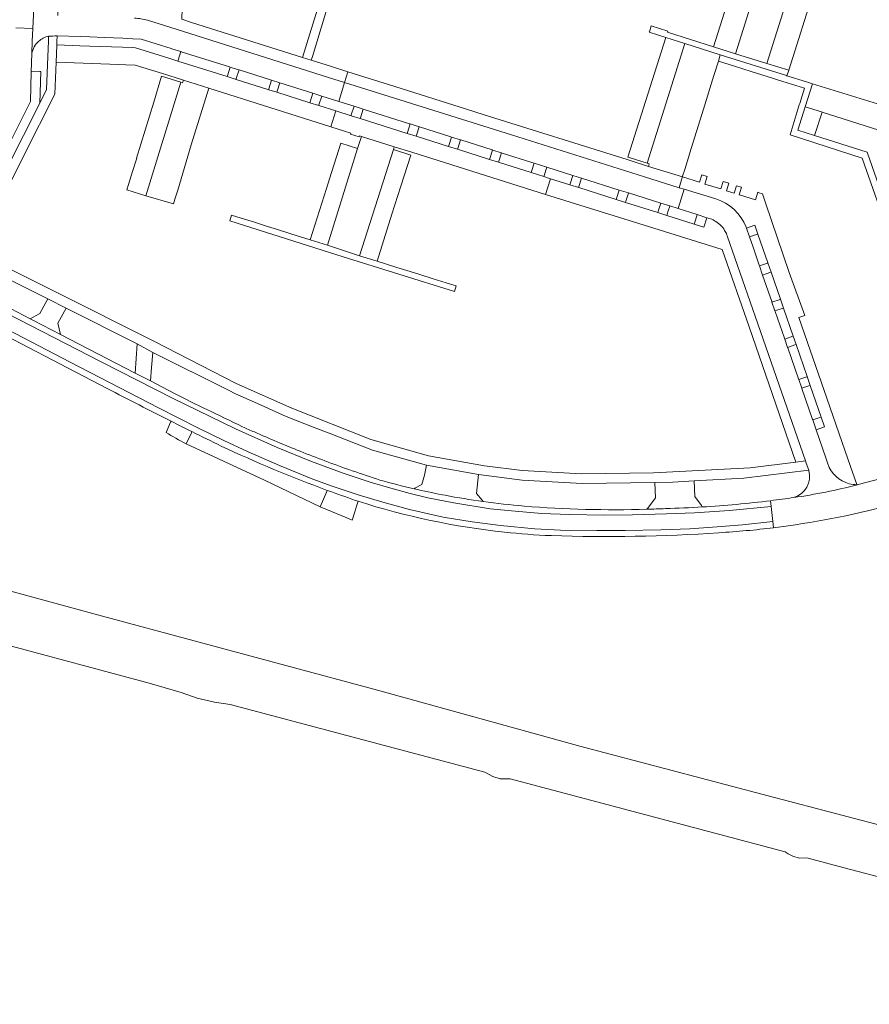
# Model space of a CAD drawing. Header units: metres. Extents: x 166325 to 190320, y 381923 to 404576.
# Tile 987 of 1056: x 181365 to 181557, y 385612 to 385835. Entities that reach past the tile are written whole.
import ezdxf

# ---------------------------------------------------------------- set-up
doc = ezdxf.new("R2010")
doc.units = ezdxf.units.M
for name, color, linetype, lineweight in [('B-WE-VH-VERHARDING_ASFALT-GV', 8, 'Continuous', 18), ('B-WE-VH-VERHARDING_BETONSTRAATSTEEN-GV', 8, 'Continuous', 18), ('B-WE-VH-VERHARDING_HALFVERHARDING-GV', 8, 'Continuous', 18), ('B-WE-VH-VERHARDING_STRAATBAKSTEEN-GV', 8, 'Continuous', 18)]:
    doc.layers.add(name, color=color, linetype=linetype, lineweight=lineweight)

msp = doc.modelspace()

# ---------------------------------------------------------------- linework, layer by layer
at = {"layer": 'B-WE-VH-VERHARDING_ASFALT-GV', "flags": 128}
for points in [[(181402.05, 385749.102), (181399.752, 385750.29), (181394.339, 385753.086), (181390.856, 385754.886), (181374.01, 385763.59), (181367.926, 385766.733), (181367.169, 385767.126), (181357.053, 385772.372), (181357.044, 385772.355), (181356.408, 385771.091)], [(181402.05, 385749.102), (181399.752, 385750.29), (181394.339, 385753.086), (181390.856, 385754.886), (181374.01, 385763.59), (181367.926, 385766.733), (181367.169, 385767.126), (181357.053, 385772.372), (181357.044, 385772.355), (181356.408, 385771.091)], [(181355.025, 385768.345), (181376.212, 385757.353), (181396.134, 385747.006), (181405.079, 385742.472), (181410.954, 385739.606), (181416.423, 385737.065), (181423.538, 385733.995), (181431.041, 385730.933), (181435.412, 385729.327), (181441.287, 385727.395), (181446.918, 385725.728), (181452.956, 385724.061), (181460.539, 385722.313), (181467.064, 385721.235), (181473.488, 385720.412), (181481.254, 385719.68), (181487.109, 385719.395), (181495.282, 385719.334), (181501.706, 385719.314), (181509.756, 385719.456), (181516.363, 385719.706), (181522.482, 385720.093), (181528.215, 385720.56), (181535.111, 385721.341), (181534.734, 385724.758), (181525.301, 385723.846), (181517.366, 385723.3), (181511.077, 385723.058), (181503.343, 385722.828), (181497.104, 385722.77), (181489.026, 385722.914), (181482.873, 385723.173), (181476.807, 385723.633), (181471.172, 385724.208), (181462.978, 385725.53), (181457.113, 385726.709), (181453.059, 385727.629), (181449.264, 385728.693), (181444.032, 385730.245), (181437.937, 385732.229), (181430.749, 385734.874), (181422.987, 385738.065), (181413.614, 385742.291), (181399.498, 385749.105), (181383.168, 385757.414), (181356.408, 385771.091)], [(181355.025, 385768.345), (181376.212, 385757.353), (181396.134, 385747.006), (181405.079, 385742.472), (181410.954, 385739.606), (181416.423, 385737.065), (181423.538, 385733.995), (181431.041, 385730.933), (181435.412, 385729.327), (181441.287, 385727.395), (181446.918, 385725.728), (181452.956, 385724.061), (181460.539, 385722.313), (181467.064, 385721.235), (181473.488, 385720.412), (181481.254, 385719.68), (181487.109, 385719.395), (181495.282, 385719.334), (181501.706, 385719.314), (181509.756, 385719.456), (181516.363, 385719.706), (181522.482, 385720.093), (181528.215, 385720.56), (181535.111, 385721.341), (181534.734, 385724.758), (181525.301, 385723.846), (181517.366, 385723.3), (181511.077, 385723.058), (181503.343, 385722.828), (181497.104, 385722.77), (181489.026, 385722.914), (181482.873, 385723.173), (181476.807, 385723.633), (181471.172, 385724.208), (181462.978, 385725.53), (181457.113, 385726.709), (181453.059, 385727.629), (181449.264, 385728.693), (181444.032, 385730.245), (181437.937, 385732.229), (181430.749, 385734.874), (181422.987, 385738.065), (181413.614, 385742.291), (181399.498, 385749.105), (181383.168, 385757.414), (181356.408, 385771.091)], [(181356.408, 385771.091), (181383.168, 385757.414), (181399.498, 385749.105), (181413.614, 385742.291), (181422.987, 385738.065), (181430.749, 385734.874), (181437.937, 385732.229), (181444.032, 385730.245), (181449.264, 385728.693), (181453.059, 385727.629), (181457.113, 385726.709), (181462.978, 385725.53), (181471.172, 385724.208), (181476.807, 385723.633), (181482.873, 385723.173), (181489.026, 385722.914), (181497.104, 385722.77), (181503.343, 385722.828), (181511.077, 385723.058), (181517.366, 385723.3), (181525.301, 385723.846), (181534.734, 385724.758), (181534.593, 385726.036)], [(181356.408, 385771.091), (181383.168, 385757.414), (181399.498, 385749.105), (181413.614, 385742.291), (181422.987, 385738.065), (181430.749, 385734.874), (181437.937, 385732.229), (181444.032, 385730.245), (181449.264, 385728.693), (181453.059, 385727.629), (181457.113, 385726.709), (181462.978, 385725.53), (181471.172, 385724.208), (181476.807, 385723.633), (181482.873, 385723.173), (181489.026, 385722.914), (181497.104, 385722.77), (181503.343, 385722.828), (181511.077, 385723.058), (181517.366, 385723.3), (181525.301, 385723.846), (181534.734, 385724.758), (181534.593, 385726.036)], [(181535.267, 385719.921), (181535.111, 385721.341), (181528.215, 385720.56), (181522.482, 385720.093), (181516.363, 385719.706), (181509.756, 385719.456), (181501.706, 385719.314), (181495.282, 385719.334), (181487.109, 385719.395), (181481.254, 385719.68), (181473.488, 385720.412), (181467.064, 385721.235), (181460.539, 385722.313), (181452.956, 385724.061), (181446.918, 385725.728), (181441.287, 385727.395), (181435.412, 385729.327), (181431.041, 385730.933), (181423.538, 385733.995), (181416.423, 385737.065), (181410.954, 385739.606), (181405.079, 385742.472), (181396.134, 385747.006), (181376.212, 385757.353), (181355.025, 385768.345)], [(181535.267, 385719.921), (181535.111, 385721.341), (181528.215, 385720.56), (181522.482, 385720.093), (181516.363, 385719.706), (181509.756, 385719.456), (181501.706, 385719.314), (181495.282, 385719.334), (181487.109, 385719.395), (181481.254, 385719.68), (181473.488, 385720.412), (181467.064, 385721.235), (181460.539, 385722.313), (181452.956, 385724.061), (181446.918, 385725.728), (181441.287, 385727.395), (181435.412, 385729.327), (181431.041, 385730.933), (181423.538, 385733.995), (181416.423, 385737.065), (181410.954, 385739.606), (181405.079, 385742.472), (181396.134, 385747.006), (181376.212, 385757.353), (181355.025, 385768.345)], [(181354.389, 385767.081), (181384.595, 385751.386)], [(181354.389, 385767.081), (181384.595, 385751.386)], [(181440.715, 385726.115), (181441.292, 385725.929)], [(181440.715, 385726.115), (181441.292, 385725.929)], [(181460.987, 385727.26), (181460.369, 385727.378)], [(181460.987, 385727.26), (181460.369, 385727.378)], [(181484.939, 385718.141), (181485.014, 385718.138)], [(181484.939, 385718.141), (181485.014, 385718.138)]]:
    msp.add_lwpolyline(points, dxfattribs=at)
at = {"layer": 'B-WE-VH-VERHARDING_ASFALT-GV'}
for points in [[(181384.595, 385751.386, 0.0035719), (181399.008, 385743.992)], [(181384.595, 385751.386, 0.0035719), (181399.008, 385743.992)], [(181407.083, 385746.646, -0.0011978), (181402.05, 385749.102)], [(181407.083, 385746.646, -0.0011978), (181402.05, 385749.102)], [(181415.184, 385742.759, -0.0023754), (181407.083, 385746.646)], [(181399.008, 385743.992, 0.0015236), (181403.736, 385741.635)], [(181403.736, 385741.635, 0.0018798), (181410.355, 385738.391)], [(181403.736, 385741.635, 0.0018798), (181410.355, 385738.391)], [(181417.845, 385741.56, -0.0026089), (181415.184, 385742.759)], [(181428.195, 385737.201, -0.0097483), (181417.845, 385741.56)], [(181428.195, 385737.201, -0.0097483), (181417.845, 385741.56)], [(181410.355, 385738.391, 0.0218255), (181434.339, 385728.375)], [(181433.78, 385735.043, -0.005257), (181428.195, 385737.201)], [(181433.78, 385735.043, -0.005257), (181428.195, 385737.201)], [(181446.251, 385730.693, -0.0113732), (181433.78, 385735.043)], [(181446.251, 385730.693, -0.0113732), (181433.78, 385735.043)], [(181453.967, 385728.732, -0.0107831), (181446.251, 385730.693)], [(181453.967, 385728.732, -0.0107831), (181446.251, 385730.693)], [(181434.339, 385728.375, 0.0057074), (181440.715, 385726.115)], [(181460.369, 385727.378, -0.0090512), (181453.967, 385728.732)], [(181441.292, 385725.929, 0.0512231), (181474.428, 385718.924)], [(181441.292, 385725.929, 0.0512231), (181474.428, 385718.924)], [(181469.593, 385725.85, -0.0120849), (181460.987, 385727.26)], [(181478.831, 385724.809, -0.0131025), (181469.593, 385725.85)], [(181478.831, 385724.809, -0.0131025), (181469.593, 385725.85)], [(181534.593, 385726.036, -0.0152841), (181519.144, 385724.62)], [(181534.593, 385726.036, -0.0152841), (181519.144, 385724.62)], [(181506.595, 385724.096, -0.0268325), (181478.831, 385724.809)], [(181506.595, 385724.096, -0.0268325), (181478.831, 385724.809)], [(181510.818, 385724.25, -0.0042653), (181506.595, 385724.096)], [(181510.818, 385724.25, -0.0042653), (181506.595, 385724.096)], [(181519.144, 385724.62, -0.0085177), (181510.818, 385724.25)], [(181474.428, 385718.924, 0.015939), (181484.939, 385718.141)], [(181474.428, 385718.924, 0.015939), (181484.939, 385718.141)], [(181485.014, 385718.138, 0.0256703), (181522.906, 385718.799)], [(181485.014, 385718.138, 0.0256703), (181522.906, 385718.799)], [(181522.906, 385718.799, 0.0160256), (181535.267, 385719.921)], [(181522.906, 385718.799, 0.0160256), (181535.267, 385719.921)]]:
    msp.add_lwpolyline(points, format="xyb", dxfattribs=at)
at = {"layer": 'B-WE-VH-VERHARDING_BETONSTRAATSTEEN-GV', "flags": 128}
for points in [[(181526.64, 385827.028), (181535.256, 385854.352), (181530.34, 385855.94), (181527.054, 385845.563), (181521.684, 385828.602)], [(181526.64, 385827.028), (181533.757, 385824.852), (181542.357, 385852.126), (181542.526, 385852.604), (181535.387, 385854.842), (181535.256, 385854.352)], [(181538.678, 385823.292), (181544.503, 385841.804), (181547.267, 385850.588), (181542.357, 385852.126), (181533.757, 385824.852)], [(181526.64, 385827.028), (181521.684, 385828.602), (181511.299, 385831.9), (181511.368, 385832.113), (181507.61, 385833.313), (181507.18, 385831.967), (181507.161, 385831.905), (181510.862, 385830.729), (181515.178, 385829.349), (181523.222, 385826.773), (181538.155, 385822.107), (181538.292, 385822.064), (181538.678, 385823.292), (181533.757, 385824.852)], [(181506.659, 385802.327), (181515.178, 385829.349), (181510.862, 385830.729), (181502.337, 385803.689), (181502.572, 385803.615)], [(181506.959, 385801.594), (181514.647, 385799.19), (181514.697, 385799.351), (181515.163, 385800.849), (181515.166, 385800.857), (181516.261, 385804.381), (181516.226, 385804.392), (181519.414, 385814.541), (181521.774, 385822.122), (181522.79, 385825.384), (181523.222, 385826.773), (181515.178, 385829.349), (181506.659, 385802.327), (181507.143, 385802.174)], [(181522.79, 385825.384), (181526.398, 385824.244), (181528.306, 385823.641), (181530.213, 385823.039), (181533.837, 385821.894), (181537.368, 385820.778), (181542.263, 385819.232), (181541.179, 385815.778), (181541.085, 385815.469), (181539.04, 385808.714), (181555.297, 385803.407), (181561.58, 385785.662), (181564.205, 385778.248), (181565.582, 385778.748), (181556.419, 385804.767), (181544.549, 385808.555), (181540.766, 385809.762), (181542.418, 385815.076), (181544.035, 385820.276), (181542.721, 385820.685), (181538.292, 385822.064), (181538.155, 385822.107), (181523.222, 385826.773)], [(181393.322, 385794.959), (181401.214, 385820.623), (181396.877, 385821.952), (181395.077, 385816.1), (181391.182, 385803.432), (181391.192, 385803.429), (181391.246, 385803.412), (181390.306, 385800.432), (181389.367, 385797.454), (181389, 385796.292)], [(181401.214, 385820.623), (181393.322, 385794.959), (181399.527, 385793.098), (181399.861, 385794.158), (181400.52, 385796.245), (181403.546, 385806.459), (181407.55, 385819.261), (181401.793, 385821.103), (181401.608, 385820.502)], [(181570.785, 385780.618), (181569.221, 385785.035), (181566.618, 385792.385), (181560.741, 385809.225), (181546.24, 385813.868), (181544.549, 385808.555), (181556.419, 385804.767), (181565.582, 385778.748)], [(181434.371, 385783.762), (181441.593, 385781.378), (181449.305, 385805.414), (181449.489, 385806.026), (181442.062, 385808.352), (181441.198, 385805.607)], [(181430.429, 385784.984), (181434.371, 385783.762), (181441.198, 385805.607), (181437.391, 385806.805), (181434.864, 385798.776), (181434.173, 385796.582)], [(181449.305, 385805.414), (181441.593, 385781.378), (181445.65, 385780.142), (181448.941, 385790.781), (181450.981, 385797.139), (181453.232, 385804.154)], [(181430.429, 385784.984), (181426.102, 385786.355), (181423.071, 385787.318), (181420.852, 385788.021), (181417.872, 385788.968), (181414.891, 385789.915), (181412.7, 385790.589), (181412.28, 385789.281), (181437.902, 385781.17), (181463.086, 385773.284), (181463.471, 385774.552), (181461.233, 385775.258), (181458.252, 385776.201), (181455.27, 385777.143), (181453.097, 385777.824), (181450.061, 385778.768), (181445.65, 385780.142), (181441.593, 385781.378), (181434.371, 385783.762)], [(181430.429, 385784.984), (181426.102, 385786.355), (181423.071, 385787.318), (181420.852, 385788.021), (181417.872, 385788.968), (181414.891, 385789.915), (181412.7, 385790.589), (181412.28, 385789.281), (181437.902, 385781.17), (181463.086, 385773.284), (181463.471, 385774.552), (181461.233, 385775.258), (181458.252, 385776.201), (181455.27, 385777.143), (181453.097, 385777.824), (181450.061, 385778.768), (181445.65, 385780.142), (181441.593, 385781.378), (181434.371, 385783.762)]]:
    msp.add_lwpolyline(points, close=True, dxfattribs=at)
for points in [[(181432.765, 385839.07), (181428.759, 385826.181), (181430.725, 385825.562), (181430.985, 385826.427), (181439.326, 385854.138)], [(181562.649, 385814.483), (181544.035, 385820.276), (181542.418, 385815.076), (181546.104, 385813.911), (181546.24, 385813.868), (181560.741, 385809.225)], [(181399.008, 385743.992), (181398.897, 385743.746), (181397.865, 385741.448)], [(181399.008, 385743.992), (181398.897, 385743.746), (181397.865, 385741.448)], [(181402.407, 385738.862), (181403.597, 385741.344), (181403.736, 385741.635)], [(181403.736, 385741.635), (181403.597, 385741.344), (181402.407, 385738.862)], [(181402.407, 385738.862), (181403.597, 385741.344), (181403.736, 385741.635)], [(181402.407, 385738.862), (181420.137, 385730.656), (181432.758, 385724.66), (181434.231, 385728.121), (181434.339, 385728.375)], [(181402.407, 385738.862), (181420.137, 385730.656), (181432.758, 385724.66), (181434.231, 385728.121), (181434.339, 385728.375)], [(181434.339, 385728.375), (181434.231, 385728.121), (181432.758, 385724.66)], [(181434.339, 385728.375), (181434.231, 385728.121), (181432.758, 385724.66)], [(181432.758, 385724.66), (181438.752, 385722.177), (181439.979, 385721.669), (181440.552, 385723.528), (181440.777, 385724.259), (181440.865, 385724.542), (181441.213, 385725.673), (181441.292, 385725.929), (181440.715, 385726.115)], [(181432.758, 385724.66), (181438.752, 385722.177), (181439.979, 385721.669), (181440.552, 385723.528), (181440.777, 385724.259), (181440.865, 385724.542), (181441.213, 385725.673), (181441.292, 385725.929), (181440.715, 385726.115)]]:
    msp.add_lwpolyline(points, dxfattribs=at)
at = {"layer": 'B-WE-VH-VERHARDING_BETONSTRAATSTEEN-GV'}
for points in [[(181403.736, 385741.635, -0.0015236), (181399.008, 385743.992)], [(181403.736, 385741.635, -0.0015236), (181399.008, 385743.992)], [(181397.865, 385741.448, 0.0087334), (181402.407, 385738.862)], [(181397.865, 385741.448, 0.0087334), (181402.407, 385738.862)], [(181410.355, 385738.391, -0.0018798), (181403.736, 385741.635)], [(181434.339, 385728.375, -0.0218255), (181410.355, 385738.391)], [(181434.339, 385728.375, -0.0218255), (181410.355, 385738.391)], [(181440.715, 385726.115, -0.0057074), (181434.339, 385728.375)], [(181440.715, 385726.115, -0.0057074), (181434.339, 385728.375)]]:
    msp.add_lwpolyline(points, format="xyb", dxfattribs=at)
at = {"layer": 'B-WE-VH-VERHARDING_HALFVERHARDING-GV', "flags": 128}
for points in [[(181742.659, 385604.426), (181700.965, 385615.059), (181571.659, 385649.442), (181532.612, 385659.734), (181491.44, 385670.587), (181445.693, 385683.19), (181383.494, 385699.941), (181343.647, 385710.794)], [(181742.659, 385604.426), (181700.965, 385615.059), (181571.659, 385649.442), (181532.612, 385659.734), (181491.44, 385670.587), (181445.693, 385683.19), (181383.494, 385699.941), (181343.647, 385710.794)], [(181742.659, 385604.426), (181700.965, 385615.059), (181571.659, 385649.442), (181532.612, 385659.734), (181491.44, 385670.587), (181445.693, 385683.19), (181383.494, 385699.941), (181343.647, 385710.794)], [(181360.957, 385693.716), (181394.024, 385684.818), (181401.279, 385682.693), (181404.89, 385681.386), (181408.811, 385680.498), (181412.403, 385680.006), (181469.945, 385664.716), (181471.767, 385663.684), (181473.447, 385663.164), (181475.669, 385663.164), (181537.868, 385646.645), (181538.548, 385646.199), (181539.584, 385645.731), (181541.025, 385645.249), (181542.794, 385645.341), (181551.21, 385643.056), (181594.923, 385631.615), (181605.471, 385628.714), (181606.647, 385627.982), (181608.747, 385627.4), (181611.974, 385626.961), (181648.327, 385617.759), (181671.48, 385611.386)], [(181360.957, 385693.716), (181394.024, 385684.818), (181401.279, 385682.693), (181404.89, 385681.386), (181408.811, 385680.498), (181412.403, 385680.006), (181469.945, 385664.716), (181471.767, 385663.684), (181473.447, 385663.164), (181475.669, 385663.164), (181537.868, 385646.645), (181538.548, 385646.199), (181539.584, 385645.731), (181541.025, 385645.249), (181542.794, 385645.341), (181551.21, 385643.056), (181594.923, 385631.615), (181605.471, 385628.714), (181606.647, 385627.982), (181608.747, 385627.4), (181611.974, 385626.961), (181648.327, 385617.759), (181671.48, 385611.386)], [(181360.957, 385693.716), (181394.024, 385684.818), (181401.279, 385682.693), (181404.89, 385681.386), (181408.811, 385680.498), (181412.403, 385680.006), (181469.945, 385664.716), (181471.767, 385663.684), (181473.447, 385663.164), (181475.669, 385663.164), (181537.868, 385646.645), (181538.548, 385646.199), (181539.584, 385645.731), (181541.025, 385645.249), (181542.794, 385645.341), (181551.21, 385643.056), (181594.923, 385631.615), (181605.471, 385628.714), (181606.647, 385627.982), (181608.747, 385627.4), (181611.974, 385626.961), (181648.327, 385617.759), (181671.48, 385611.386)]]:
    msp.add_lwpolyline(points, dxfattribs=at)
at = {"layer": 'B-WE-VH-VERHARDING_STRAATBAKSTEEN-GV', "flags": 128}
for points in [[(181363.907, 385832.891), (181367.749, 385832.766), (181367.881, 385835.868), (181368.051, 385839.865), (181368.146, 385842.285), (181370.485, 385907.063), (181370.491, 385907.255), (181370.514, 385907.931), (181370.782, 385915.832), (181369.519, 385915.871), (181366.963, 385915.95)], [(181368.051, 385839.865), (181367.881, 385835.868), (181367.749, 385832.766), (181367.627, 385829.903), (181367.507, 385827.103)], [(181393.681, 385834.616), (181400.177, 385832.564), (181434.596, 385821.707), (181438.266, 385820.555), (181439.014, 385822.953), (181435.276, 385824.128), (181430.725, 385825.562), (181428.759, 385826.181), (181403.627, 385834.099), (181401.475, 385834.862), (181401.541, 385837.281), (181396.774, 385837.347), (181373.486, 385838.018), (181373.397, 385835.677), (181373.396, 385835.657)], [(181438.266, 385820.555), (181434.596, 385821.707), (181400.177, 385832.564), (181393.681, 385834.616)], [(181350.116, 385781.972), (181356.423, 385794.832), (181365.772, 385813.376), (181367.207, 385816.222), (181367.385, 385822.939), (181367.507, 385827.103), (181367.627, 385829.903), (181367.749, 385832.766), (181363.907, 385832.891)], [(181350.116, 385781.972), (181356.423, 385794.832), (181365.772, 385813.376), (181367.207, 385816.222), (181367.385, 385822.939), (181367.507, 385827.103), (181367.627, 385829.903), (181367.749, 385832.766), (181363.907, 385832.891)], [(181369.312, 385815.874), (181358.187, 385793.919), (181352.886, 385783.177), (181354.813, 385782.219), (181365.751, 385804.045), (181372.697, 385817.914), (181372.995, 385825.122), (181373.141, 385828.955), (181373.144, 385829.044), (181373.17, 385829.724), (181373.221, 385831.049)], [(181371.307, 385831.018), (181371.263, 385829.785), (181371.208, 385828.257), (181370.875, 385818.959), (181369.312, 385815.874)], [(181373.221, 385831.049), (181378.432, 385830.912), (181380.677, 385830.845), (181383.907, 385830.709), (181388.104, 385830.533), (181390.34, 385830.439), (181392.238, 385830.359), (181399.061, 385828.206), (181399.216, 385828.157), (181401.216, 385827.526), (181401.327, 385827.491), (181412.214, 385824.055), (181412.358, 385824.01), (181414, 385823.492), (181414.378, 385823.368), (181414.379, 385823.372), (181421.757, 385821.044), (181423.594, 385820.464), (181431.09, 385818.099), (181433.079, 385817.471), (181436.926, 385816.257), (181438.266, 385820.555)], [(181521.33, 385789.622), (181520.152, 385789.994), (181520.138, 385789.949), (181519.478, 385787.858), (181517.316, 385788.54), (181511.111, 385790.499), (181509.073, 385791.142), (181501.794, 385793.439), (181499.679, 385794.106), (181491.186, 385796.786), (181489.163, 385797.425), (181484.809, 385798.798), (181483.717, 385795.233), (181503.58, 385789.074), (181523.618, 385782.773), (181529.708, 385765.295), (181540.301, 385734.778), (181542.473, 385735.047)], [(181521.33, 385789.622), (181520.152, 385789.994), (181520.138, 385789.949), (181519.478, 385787.858), (181517.316, 385788.54), (181511.111, 385790.499), (181509.073, 385791.142), (181501.794, 385793.439), (181499.679, 385794.106), (181491.186, 385796.786), (181489.163, 385797.425), (181484.809, 385798.798), (181483.717, 385795.233), (181503.58, 385789.074), (181523.618, 385782.773), (181529.708, 385765.295), (181540.301, 385734.778), (181542.473, 385735.047)], [(181554.079, 385729.645), (181554.054, 385729.716), (181552.12, 385735.301), (181549.344, 385743.315), (181546.701, 385750.946), (181541, 385767.44), (181542.303, 385767.896), (181538.798, 385777.593), (181533.424, 385793.319), (181532.727, 385795.358), (181531.774, 385795.719), (181531.678, 385795.749), (181531.147, 385794.031), (181527.543, 385795.158), (181527.472, 385795.18), (181527.999, 385796.885), (181528, 385796.888), (181526.912, 385797.224), (181526.911, 385797.221), (181526.385, 385795.52), (181524.618, 385796.073), (181525.142, 385797.768), (181525.143, 385797.772), (181523.828, 385798.178), (181523.827, 385798.174), (181523.304, 385796.483), (181519.726, 385797.602), (181520.245, 385799.28), (181520.247, 385799.286), (181519.032, 385799.662), (181519.03, 385799.655), (181518.512, 385797.982), (181514.647, 385799.19), (181514.605, 385799.056), (181513.894, 385796.768), (181515.031, 385796.423), (181522.19, 385794.25)], [(181554.079, 385729.645), (181554.054, 385729.716), (181552.12, 385735.301), (181549.344, 385743.315), (181546.701, 385750.946), (181541, 385767.44), (181542.303, 385767.896), (181538.798, 385777.593), (181533.424, 385793.319), (181532.727, 385795.358), (181531.774, 385795.719), (181531.678, 385795.749), (181531.147, 385794.031), (181527.543, 385795.158), (181527.472, 385795.18), (181527.999, 385796.885), (181528, 385796.888), (181526.912, 385797.224), (181526.911, 385797.221), (181526.385, 385795.52), (181524.618, 385796.073), (181525.142, 385797.768), (181525.143, 385797.772), (181523.828, 385798.178), (181523.827, 385798.174), (181523.304, 385796.483), (181519.726, 385797.602), (181520.245, 385799.28), (181520.247, 385799.286), (181519.032, 385799.662), (181519.03, 385799.655), (181518.512, 385797.982), (181514.647, 385799.19), (181514.605, 385799.056), (181513.894, 385796.768), (181515.031, 385796.423), (181522.19, 385794.25)], [(181522.19, 385794.25), (181515.031, 385796.423), (181513.68, 385792.042), (181513.678, 385792.037), (181517.99, 385790.676), (181520.152, 385789.994), (181521.33, 385789.622)], [(181522.19, 385794.25), (181515.031, 385796.423), (181513.68, 385792.042), (181513.678, 385792.037), (181517.99, 385790.676), (181520.152, 385789.994), (181521.33, 385789.622)], [(181529.053, 385787.823), (181529.111, 385787.628), (181531.031, 385788.292), (181531.042, 385788.296), (181531.734, 385786.294), (181533.995, 385779.757), (181534.71, 385777.689), (181536.829, 385771.564), (181537.516, 385769.577), (181539.71, 385763.232), (181540.364, 385761.342), (181542.879, 385754.069), (181543.562, 385752.094), (181546.036, 385744.94)], [(181529.053, 385787.823), (181529.111, 385787.628), (181531.031, 385788.292), (181531.042, 385788.296), (181531.734, 385786.294), (181533.995, 385779.757), (181534.71, 385777.689), (181536.829, 385771.564), (181537.516, 385769.577), (181539.71, 385763.232), (181540.364, 385761.342), (181542.879, 385754.069), (181543.562, 385752.094), (181546.036, 385744.94)], [(181547.818, 385733.538), (181547.443, 385734.624), (181547.06, 385735.729), (181544.87, 385742.064), (181544.802, 385742.258), (181544.106, 385744.272), (181544.078, 385744.353), (181541.637, 385751.41), (181541.631, 385751.427), (181540.948, 385753.401), (181540.888, 385753.577), (181538.465, 385760.583), (181538.433, 385760.674), (181537.78, 385762.564), (181537.721, 385762.735), (181535.627, 385768.789), (181535.585, 385768.909), (181534.898, 385770.896), (181534.84, 385771.063), (181532.788, 385776.996), (181532.78, 385777.021), (181532.064, 385779.089), (181532.017, 385779.227), (181530.611, 385783.292), (181529.804, 385785.626), (181529.111, 385787.628), (181529.053, 385787.823)], [(181547.818, 385733.538), (181547.443, 385734.624), (181547.06, 385735.729), (181544.87, 385742.064), (181544.802, 385742.258), (181544.106, 385744.272), (181544.078, 385744.353), (181541.637, 385751.41), (181541.631, 385751.427), (181540.948, 385753.401), (181540.888, 385753.577), (181538.465, 385760.583), (181538.433, 385760.674), (181537.78, 385762.564), (181537.721, 385762.735), (181535.627, 385768.789), (181535.585, 385768.909), (181534.898, 385770.896), (181534.84, 385771.063), (181532.788, 385776.996), (181532.78, 385777.021), (181532.064, 385779.089), (181532.017, 385779.227), (181530.611, 385783.292), (181529.804, 385785.626), (181529.111, 385787.628), (181529.053, 385787.823)], [(181524.768, 385785.906), (181531.709, 385765.969), (181542.473, 385735.047), (181542.651, 385734.534), (181543.201, 385732.947), (181543.228, 385732.855)], [(181542.473, 385735.047), (181531.709, 385765.969), (181524.768, 385785.906)], [(181524.768, 385785.906), (181531.709, 385765.969), (181542.473, 385735.047), (181542.651, 385734.534), (181543.201, 385732.947), (181543.228, 385732.855)], [(181542.473, 385735.047), (181531.709, 385765.969), (181524.768, 385785.906)], [(181375.285, 385769.558), (181391.353, 385761.485), (181394.88, 385759.517), (181411.962, 385751.006), (181413.614, 385750.183), (181417.882, 385748.276), (181425.076, 385745.061), (181431.393, 385742.592), (181434.758, 385741.276), (181444.595, 385737.431), (181456.755, 385734.038), (181468.529, 385731.982), (181478.373, 385730.64), (181491.985, 385729.91), (181508.446, 385730.132), (181512.449, 385730.25), (181517.343, 385730.521), (181528.552, 385731.143), (181543.201, 385732.947), (181542.651, 385734.534), (181542.473, 385735.047), (181540.301, 385734.778), (181529.936, 385733.495), (181508.109, 385732.319), (181491.84, 385732.116), (181478.415, 385732.838), (181469.868, 385733.896), (181457.25, 385736.161), (181444.214, 385739.882), (181426.299, 385746.969), (181413.756, 385752.534), (181395.098, 385762.115), (181373.037, 385773.131), (181355.464, 385781.893)], [(181375.285, 385769.558), (181391.353, 385761.485), (181394.88, 385759.517), (181411.962, 385751.006), (181413.614, 385750.183), (181417.882, 385748.276), (181425.076, 385745.061), (181431.393, 385742.592), (181434.758, 385741.276), (181444.595, 385737.431), (181456.755, 385734.038), (181468.529, 385731.982), (181478.373, 385730.64), (181491.985, 385729.91), (181508.446, 385730.132), (181512.449, 385730.25), (181517.343, 385730.521), (181528.552, 385731.143), (181543.201, 385732.947), (181542.651, 385734.534), (181542.473, 385735.047), (181540.301, 385734.778), (181529.936, 385733.495), (181508.109, 385732.319), (181491.84, 385732.116), (181478.415, 385732.838), (181469.868, 385733.896), (181457.25, 385736.161), (181444.214, 385739.882), (181426.299, 385746.969), (181413.756, 385752.534), (181395.098, 385762.115), (181373.037, 385773.131), (181355.464, 385781.893)], [(181349.462, 385780.024), (181350.274, 385780.135), (181351.33, 385780.28), (181353.229, 385780.541), (181354.184, 385780.067), (181371.139, 385771.636), (181375.285, 385769.558)], [(181349.462, 385780.024), (181350.274, 385780.135), (181351.33, 385780.28), (181353.229, 385780.541), (181354.184, 385780.067), (181371.139, 385771.636), (181375.285, 385769.558)], [(181546.036, 385744.94), (181546.8, 385742.731), (181546.794, 385742.729), (181544.87, 385742.064), (181547.06, 385735.729), (181547.443, 385734.624), (181547.818, 385733.538)], [(181546.036, 385744.94), (181546.8, 385742.731), (181546.794, 385742.729), (181544.87, 385742.064), (181547.06, 385735.729), (181547.443, 385734.624), (181547.818, 385733.538)], [(181469.593, 385725.85), (181469.337, 385726.157), (181468.083, 385727.663), (181468.529, 385731.982), (181456.755, 385734.038), (181456.294, 385731.786), (181455.708, 385729.699), (181454.172, 385728.846), (181453.967, 385728.732)], [(181469.593, 385725.85), (181469.337, 385726.157), (181468.083, 385727.663), (181468.529, 385731.982), (181456.755, 385734.038), (181456.294, 385731.786), (181455.708, 385729.699), (181454.172, 385728.846), (181453.967, 385728.732)], [(181517.343, 385730.521), (181512.449, 385730.25), (181508.446, 385730.132), (181508.578, 385726.708), (181506.79, 385724.353), (181506.595, 385724.096)], [(181517.343, 385730.521), (181512.449, 385730.25), (181508.446, 385730.132), (181508.578, 385726.708), (181506.79, 385724.353), (181506.595, 385724.096)], [(181519.144, 385724.62), (181518.931, 385724.928), (181517.487, 385727.011), (181517.343, 385730.521)], [(181519.144, 385724.62), (181518.931, 385724.928), (181517.487, 385727.011), (181517.343, 385730.521)], [(181554.226, 385729.646), (181554.079, 385729.645)], [(181554.226, 385729.646), (181554.079, 385729.645)], [(181561.311, 385724.96), (181560.825, 385726.692), (181560.827, 385726.692), (181560.178, 385729.014), (181559.971, 385729.753), (181559.617, 385731.02), (181559.605, 385731.064), (181554.702, 385729.771), (181554.226, 385729.646)], [(181561.311, 385724.96), (181560.825, 385726.692), (181560.827, 385726.692), (181560.178, 385729.014), (181559.971, 385729.753), (181559.617, 385731.02), (181559.605, 385731.064), (181554.702, 385729.771), (181554.226, 385729.646)], [(181460.369, 385727.378), (181460.987, 385727.26)], [(181534.593, 385726.036), (181534.734, 385724.758), (181535.111, 385721.341), (181535.267, 385719.921)], [(181534.593, 385726.036), (181534.734, 385724.758), (181535.111, 385721.341), (181535.267, 385719.921)]]:
    msp.add_lwpolyline(points, dxfattribs=at)
at = {"layer": 'B-WE-VH-VERHARDING_STRAATBAKSTEEN-GV'}
for points in [[(181390.707, 385835.075, -0.0668771), (181393.681, 385834.616)], [(181367.507, 385827.103, -0.1618786), (181369.071, 385829.856)], [(181369.071, 385829.856, -0.1277921), (181371.307, 385831.018)], [(181371.307, 385831.018, -0.0151475), (181373.221, 385831.049)], [(181522.19, 385794.25, -0.2267702), (181529.053, 385787.823)], [(181522.19, 385794.25, -0.2267702), (181529.053, 385787.823)], [(181529.053, 385787.823, 0.2267702), (181522.19, 385794.25)], [(181521.639, 385789.474, 0.0117903), (181521.33, 385789.622)], [(181521.33, 385789.622, -0.0117903), (181521.639, 385789.474)], [(181521.639, 385789.474, 0.0117903), (181521.33, 385789.622)], [(181521.639, 385789.474, -0.0512563), (181522.79, 385788.713)], [(181521.639, 385789.474, -0.0512563), (181522.79, 385788.713)], [(181522.79, 385788.713, 0.0512563), (181521.639, 385789.474)], [(181522.79, 385788.713, -0.0251543), (181523.235, 385788.319)], [(181522.79, 385788.713, -0.0251543), (181523.235, 385788.319)], [(181523.235, 385788.319, 0.0251543), (181522.79, 385788.713)], [(181524.199, 385787.111, 0.0632339), (181523.235, 385788.319)], [(181523.235, 385788.319, -0.0632339), (181524.199, 385787.111)], [(181524.199, 385787.111, 0.0632339), (181523.235, 385788.319)], [(181524.687, 385786.125, 0.0447147), (181524.199, 385787.111)], [(181524.199, 385787.111, -0.0447147), (181524.687, 385786.125)], [(181524.687, 385786.125, 0.0447147), (181524.199, 385787.111)], [(181524.768, 385785.906, 0.0114489), (181524.687, 385786.125)], [(181524.687, 385786.125, -0.0114489), (181524.768, 385785.906)], [(181524.768, 385785.906, 0.0114489), (181524.687, 385786.125)], [(181543.228, 385732.855, -0.4088329), (181539.863, 385726.738)], [(181543.228, 385732.855, -0.4088329), (181539.863, 385726.738)], [(181553.252, 385729.701, -0.2494701), (181547.818, 385733.538)], [(181547.818, 385733.538, 0.2494701), (181553.252, 385729.701)], [(181553.252, 385729.701, -0.2494701), (181547.818, 385733.538)], [(181554.226, 385729.646, -0.0281171), (181539.863, 385726.738)], [(181539.863, 385726.738, 0.0281171), (181554.226, 385729.646)], [(181554.226, 385729.646, -0.0281171), (181539.863, 385726.738)], [(181554.079, 385729.645, -0.0289696), (181553.252, 385729.701)], [(181553.252, 385729.701, 0.0289696), (181554.079, 385729.645)], [(181554.079, 385729.645, -0.0289696), (181553.252, 385729.701)], [(181453.967, 385728.732, 0.0090512), (181460.369, 385727.378)], [(181453.967, 385728.732, 0.0090512), (181460.369, 385727.378)], [(181460.987, 385727.26, 0.0120849), (181469.593, 385725.85)], [(181460.987, 385727.26, 0.0120849), (181469.593, 385725.85)], [(181539.863, 385726.738, -0.0053198), (181534.593, 385726.036)], [(181539.863, 385726.738, -0.0053198), (181534.593, 385726.036)], [(181506.595, 385724.096, 0.0042653), (181510.818, 385724.25)], [(181510.818, 385724.25, 0.0085177), (181519.144, 385724.62)], [(181510.818, 385724.25, 0.0085177), (181519.144, 385724.62)], [(181535.267, 385719.921, 0.0344148), (181561.311, 385724.96)], [(181535.267, 385719.921, 0.0344148), (181561.311, 385724.96)]]:
    msp.add_lwpolyline(points, format="xyb", dxfattribs=at)
at = {"layer": 'B-WE-VH-VERHARDING_STRAATBAKSTEEN-GV', "flags": 128}
for points in [[(181436.259, 385814.119), (181432.405, 385815.335), (181430.416, 385815.963), (181422.92, 385818.328), (181421.083, 385818.908), (181413.705, 385821.236), (181411.684, 385821.874), (181400.542, 385825.39), (181398.542, 385826.021), (181390.975, 385828.409), (181390.256, 385828.435), (181388.054, 385828.513), (181388.023, 385828.514), (181380.616, 385828.778), (181378.371, 385828.858), (181373.144, 385829.044), (181373.141, 385828.955), (181372.995, 385825.122), (181387.232, 385824.61), (181388.76, 385824.555), (181390.881, 385824.479), (181397.066, 385822.565), (181397.076, 385822.562), (181401.793, 385821.103), (181407.55, 385819.261), (181435.143, 385810.539)], [(181401.216, 385827.526), (181400.605, 385825.591), (181400.542, 385825.39), (181411.684, 385821.874), (181411.748, 385822.075), (181412.358, 385824.01), (181412.214, 385824.055), (181401.327, 385827.491)], [(181414.378, 385823.368), (181413.769, 385821.437), (181413.705, 385821.236), (181421.083, 385818.908), (181421.139, 385819.085), (181421.755, 385821.036), (181421.757, 385821.044), (181414.379, 385823.372)], [(181369.312, 385815.874), (181369.528, 385823.001), (181369.37, 385822.996), (181367.385, 385822.939), (181367.207, 385816.222), (181365.772, 385813.376), (181356.423, 385794.832), (181358.187, 385793.919)], [(181438.266, 385820.555), (181475.979, 385808.719), (181506.108, 385799.201), (181513.894, 385796.768), (181514.605, 385799.056), (181514.647, 385799.19), (181506.959, 385801.594), (181502.393, 385803.029), (181502.153, 385803.104), (181469.814, 385813.266), (181465.818, 385814.523), (181449.594, 385819.625), (181439.014, 385822.953)], [(181431.09, 385818.099), (181423.594, 385820.464), (181423.59, 385820.449), (181422.992, 385818.555), (181422.92, 385818.328), (181430.416, 385815.963), (181430.473, 385816.145), (181431.089, 385818.097)], [(181513.894, 385796.768), (181506.108, 385799.201), (181475.979, 385808.719), (181438.266, 385820.555), (181436.926, 385816.257), (181440.392, 385815.164), (181442.439, 385814.517), (181452.929, 385811.207), (181453.051, 385811.169), (181455.083, 385810.527), (181455.193, 385810.493), (181462.277, 385808.258), (181462.452, 385808.202), (181464.435, 385807.576), (181464.531, 385807.546), (181471.616, 385805.31), (181471.718, 385805.278), (181473.734, 385804.642), (181473.872, 385804.599), (181480.601, 385802.475), (181481.118, 385802.312), (181483.99, 385801.406), (181489.837, 385799.56), (181491.86, 385798.922), (181500.353, 385796.242), (181502.468, 385795.575), (181509.747, 385793.278), (181511.785, 385792.634), (181513.678, 385792.037), (181513.68, 385792.042), (181515.031, 385796.423)], [(181436.259, 385814.119), (181439.718, 385813.028), (181439.772, 385813.201), (181440.391, 385815.161), (181440.392, 385815.164), (181436.926, 385816.257), (181433.079, 385817.471), (181433.074, 385817.455), (181432.463, 385815.521), (181432.405, 385815.335)], [(181442.439, 385814.517), (181442.437, 385814.51), (181441.827, 385812.576), (181441.765, 385812.382), (181452.377, 385809.033), (181452.453, 385809.275), (181453.051, 385811.169), (181452.929, 385811.207)], [(181480.444, 385800.176), (181473.06, 385802.506), (181471.044, 385803.142), (181463.761, 385805.441), (181461.778, 385806.066), (181454.409, 385808.392), (181452.377, 385809.033), (181441.765, 385812.382), (181439.718, 385813.028), (181436.259, 385814.119), (181435.143, 385810.539), (181438.257, 385809.555), (181439.682, 385809.104), (181439.608, 385808.864), (181441.571, 385808.257), (181441.641, 385808.485), (181442.062, 385808.352), (181449.489, 385806.026), (181453.434, 385804.782), (181483.717, 385795.233), (181484.809, 385798.798), (181483.316, 385799.27)], [(181454.409, 385808.392), (181461.778, 385806.066), (181461.855, 385806.311), (181462.452, 385808.202), (181462.277, 385808.258), (181455.193, 385810.493), (181455.083, 385810.527), (181454.48, 385808.615)], [(181464.435, 385807.576), (181463.828, 385805.654), (181463.761, 385805.441), (181471.044, 385803.142), (181471.117, 385803.371), (181471.718, 385805.278), (181471.616, 385805.31), (181464.531, 385807.546)], [(181473.734, 385804.642), (181473.132, 385802.732), (181473.06, 385802.506), (181480.444, 385800.176), (181480.519, 385800.414), (181481.118, 385802.311), (181481.118, 385802.312), (181480.601, 385802.475), (181473.872, 385804.599)], [(181483.316, 385799.27), (181484.809, 385798.798), (181489.163, 385797.425), (181489.239, 385797.665), (181489.834, 385799.55), (181489.837, 385799.56), (181483.99, 385801.406), (181483.988, 385801.401), (181483.389, 385799.501)], [(181500.353, 385796.242), (181491.86, 385798.922), (181491.856, 385798.91), (181491.256, 385797.008), (181491.186, 385796.786), (181499.679, 385794.106), (181499.759, 385794.359), (181500.346, 385796.22)], [(181502.468, 385795.575), (181502.46, 385795.549), (181501.878, 385793.704), (181501.794, 385793.439), (181509.073, 385791.142), (181509.168, 385791.442), (181509.737, 385793.245), (181509.747, 385793.278)], [(181517.99, 385790.676), (181513.678, 385792.037), (181511.785, 385792.634), (181511.774, 385792.599), (181511.443, 385791.549), (181511.193, 385790.757), (181511.111, 385790.499), (181517.316, 385788.54), (181517.393, 385788.784), (181517.977, 385790.634)], [(181533.995, 385779.757), (181531.734, 385786.294), (181531.643, 385786.262), (181529.812, 385785.629), (181529.804, 385785.626), (181530.611, 385783.292), (181532.017, 385779.227), (181532.064, 385779.089), (181533.924, 385779.733)], [(181536.829, 385771.564), (181534.71, 385777.689), (181534.632, 385777.662), (181532.78, 385777.021), (181532.788, 385776.996), (181534.84, 385771.063), (181534.898, 385770.896), (181536.736, 385771.532)], [(181536.829, 385771.564), (181534.71, 385777.689), (181534.632, 385777.662), (181532.78, 385777.021), (181532.788, 385776.996), (181534.84, 385771.063), (181534.898, 385770.896), (181536.736, 385771.532)], [(181374.01, 385763.59), (181373.38, 385766.131), (181375.285, 385769.558), (181371.139, 385771.636), (181369.326, 385768.322), (181367.176, 385767.13), (181367.169, 385767.126), (181367.926, 385766.733)], [(181374.01, 385763.59), (181373.38, 385766.131), (181375.285, 385769.558), (181371.139, 385771.636), (181369.326, 385768.322), (181367.176, 385767.13), (181367.169, 385767.126), (181367.926, 385766.733)], [(181539.71, 385763.232), (181537.516, 385769.577), (181537.427, 385769.546), (181535.585, 385768.909), (181535.627, 385768.789), (181537.721, 385762.735), (181537.78, 385762.564), (181539.644, 385763.209)], [(181539.71, 385763.232), (181537.516, 385769.577), (181537.427, 385769.546), (181535.585, 385768.909), (181535.627, 385768.789), (181537.721, 385762.735), (181537.78, 385762.564), (181539.644, 385763.209)], [(181390.856, 385754.886), (181394.339, 385753.086), (181394.596, 385756.143), (181394.88, 385759.517), (181391.353, 385761.485)], [(181390.856, 385754.886), (181394.339, 385753.086), (181394.596, 385756.143), (181394.88, 385759.517), (181391.353, 385761.485)], [(181542.879, 385754.069), (181540.364, 385761.342), (181540.288, 385761.316), (181538.433, 385760.674), (181538.465, 385760.583), (181540.888, 385753.577), (181540.948, 385753.401), (181542.799, 385754.041)], [(181542.879, 385754.069), (181540.364, 385761.342), (181540.288, 385761.316), (181538.433, 385760.674), (181538.465, 385760.583), (181540.888, 385753.577), (181540.948, 385753.401), (181542.799, 385754.041)], [(181546.036, 385744.94), (181543.562, 385752.094), (181543.479, 385752.066), (181541.631, 385751.427), (181541.637, 385751.41), (181544.078, 385744.353), (181544.106, 385744.272), (181545.964, 385744.915)], [(181546.036, 385744.94), (181543.562, 385752.094), (181543.479, 385752.066), (181541.631, 385751.427), (181541.637, 385751.41), (181544.078, 385744.353), (181544.106, 385744.272), (181545.964, 385744.915)]]:
    msp.add_lwpolyline(points, close=True, dxfattribs=at)

doc.saveas('drawing.dxf')
